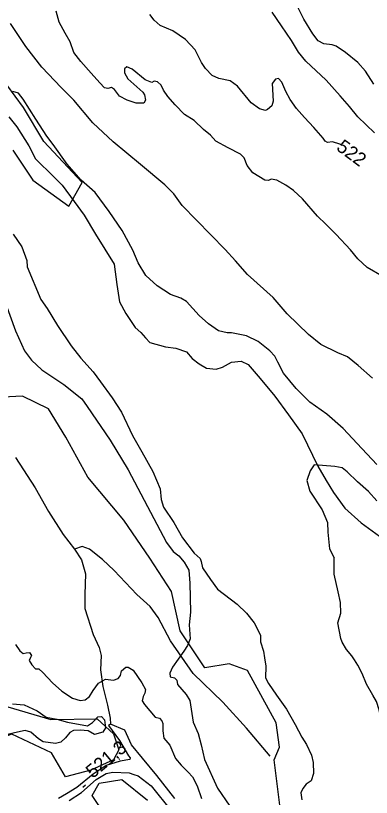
# Model space of a CAD drawing. Extents: x 347059 to 352153, y 6073752 to 6078601.
# Drawn here: x 351068.9 to 351186.7, y 6076024.5 to 6076283.3 of the extents above; entities that cross this region are included whole.
import ezdxf

# ---------------------------------------------------------------- set-up
doc = ezdxf.new("R2010")
doc.units = 0
for name, color, linetype in [('Level 1', 7, 'Continuous'), ('Level 2', 7, 'Continuous'), ('Level 21', 7, 'Continuous'), ('Level 22', 7, 'Continuous'), ('Level 3', 7, 'Continuous'), ('Level 4', 7, 'Continuous'), ('Level 44', 7, 'Continuous')]:
    doc.layers.add(name, color=color, linetype=linetype)

msp = doc.modelspace()

# ---------------------------------------------------------------- linework, layer by layer
at = {"layer": 'Level 1'}
for points in [[(351175.06, 6076210.81), (351171.55, 6076214.26), (351168.86, 6076216.93), (351163.86, 6076222.59), (351160.89, 6076225.43), (351158.34, 6076227.14), (351155.35, 6076228.75), (351153.5, 6076229.18), (351152.6, 6076228.67), (351151.38, 6076228.83), (351147.43, 6076231.24), (351145.52, 6076233.63), (351144.55, 6076236.16), (351143.34, 6076237.41), (351139.23, 6076239.54), (351135.2, 6076241.73), (351133.39, 6076243.68), (351131.07, 6076245.59), (351128.03, 6076248.51), (351124.79, 6076250.57), (351121.69, 6076253.7), (351119.3, 6076256.49), (351117.86, 6076258.63), (351117.04, 6076260.21), (351115.9, 6076261.38), (351114.82, 6076261.54), (351113.99, 6076261.1), (351111.82, 6076262.06), (351107.45, 6076265.58), (351105.77, 6076266.29), (351104.93, 6076265.7), (351104.9, 6076264.33), (351106.05, 6076262.36), (351108.09, 6076260.61), (351111.07, 6076257.92), (351111.59, 6076257.01), (351111.89, 6076255.25), (351111.38, 6076254.28), (351108.84, 6076254.25), (351105.8, 6076255.28), (351103.3, 6076256.64), (351101.66, 6076258.86), (351100.61, 6076259.45), (351099.43, 6076259.11), (351098.36, 6076259.4), (351096.74, 6076260.98), (351093.87, 6076264.17), (351090.47, 6076268.12), (351088.23, 6076271.05), (351086.98, 6076274.55), (351085.31, 6076277.43), (351083.34, 6076281.13), (351082.31, 6076284.68)], [(351190.22, 6076197.06), (351185.23, 6076199.9), (351182.19, 6076202.81), (351179.81, 6076205.74), (351175.06, 6076210.81)], [(351068.86, 6076075.1), (351070.28, 6076072.98), (351071.43, 6076072.1), (351072.38, 6076072.38), (351073.46, 6076072.5), (351074.17, 6076071.51), (351073.84, 6076070.83), (351073.41, 6076069.79), (351074.23, 6076068.36), (351075.49, 6076067.04), (351076.64, 6076067.09), (351077.91, 6076065.91), (351081.15, 6076062.42), (351084.17, 6076059.66), (351087.71, 6076057.37), (351090.22, 6076056.59), (351091.96, 6076056.87), (351093.32, 6076057.91), (351094.6, 6076059.95), (351096.35, 6076062.38), (351098.66, 6076063.7), (351101.34, 6076063.33), (351102.87, 6076063.85), (351103.59, 6076064.86), (351103.99, 6076066.41), (351105.43, 6076067.65), (351106.21, 6076067.65), (351107.78, 6076066.59), (351110.69, 6076062.42), (351111.89, 6076060.24), (351111.73, 6076059.04), (351111.15, 6076057.87), (351110.76, 6076056.47), (351111.53, 6076055.26), (351115.15, 6076051.03), (351116.48, 6076050.7), (351117.34, 6076049.84), (351117.64, 6076049.03), (351117.68, 6076046.52), (351118, 6076044.14), (351119.9, 6076041.76), (351121.87, 6076037.45), (351123.71, 6076035.15), (351126.04, 6076032.88), (351127.5, 6076031.33), (351128.99, 6076028.34), (351130.47, 6076024.14)]]:
    msp.add_lwpolyline(points, dxfattribs=at)
at = {"layer": 'Level 2'}
for points in [[(351187.5, 6076260.59), (351184.73, 6076264.9), (351182.14, 6076267.77), (351178.13, 6076271.03), (351174.98, 6076273.14), (351173.65, 6076273.61), (351170.94, 6076273.96), (351169, 6076274.97), (351167.3, 6076277.27), (351164.35, 6076282.1), (351161.83, 6076286.9)], [(351176.91, 6076240.29), (351176.25, 6076240.76), (351173.77, 6076241.46), (351172.17, 6076241.29), (351171.41, 6076241.71), (351170.69, 6076242.7), (351167.63, 6076246.26), (351164.56, 6076249.53), (351161.89, 6076252.48), (351159.81, 6076255.53), (351158.35, 6076258.17), (351157.06, 6076261.24), (351155.92, 6076262.41), (351154.97, 6076262.26), (351153.84, 6076260.76), (351154.13, 6076254.96), (351153.72, 6076253.4), (351152.33, 6076252.21), (351151.58, 6076251.83), (351149.6, 6076252.42), (351146.86, 6076254.36), (351142.36, 6076259.91), (351139.9, 6076261.69), (351136.19, 6076262.41), (351133.96, 6076263.45), (351131.74, 6076265.72), (351130.45, 6076267.7), (351128.38, 6076271.97), (351125.1, 6076275.33), (351120.9, 6076278.19), (351116.7, 6076279.96), (351114.74, 6076281.77), (351113.36, 6076283.68)], [(351171.66, 6076261.9), (351164.92, 6076268.19), (351162.54, 6076271.11), (351160.24, 6076275.04), (351156.93, 6076279.84), (351153.81, 6076284.41)], [(351187.03, 6076163.23), (351182.28, 6076167.5), (351178.8, 6076170.3), (351175.57, 6076171.71), (351169.9, 6076174.39), (351165.81, 6076177.75), (351158.78, 6076184.52), (351154.11, 6076189.95), (351145.63, 6076197.63), (351141.69, 6076202.06), (351138.28, 6076205.88), (351133.49, 6076210.67), (351124.01, 6076220.46), (351121.25, 6076224.29), (351118.28, 6076227.28), (351110.23, 6076233.99), (351101.22, 6076241.49), (351094.44, 6076247.82), (351088.18, 6076255.26), (351084, 6076259.5), (351077.61, 6076266.16), (351072.33, 6076273.09), (351067.17, 6076280.67)], [(351187.65, 6076244.51), (351182.21, 6076249.76), (351179.43, 6076253.15), (351176.39, 6076256.7), (351171.66, 6076261.9)], [(351188.45, 6076134.74), (351182, 6076141.62), (351177.3, 6076146.62), (351171.92, 6076151.31), (351166.27, 6076155.37), (351161.74, 6076159.86), (351157.63, 6076164.96), (351155.65, 6076168.53), (351154.71, 6076170.56), (351153.03, 6076172.36), (351149.19, 6076175.41), (351145.34, 6076177.23), (351140.4, 6076178.26), (351138.88, 6076178.3), (351136.03, 6076178.96), (351132.79, 6076181.31), (351129.65, 6076184.02), (351125.5, 6076188.69), (351123.55, 6076189.71), (351120.22, 6076190.91), (351115.79, 6076193.87), (351111.98, 6076197.21), (351109.46, 6076201.4), (351107.74, 6076205.6), (351104.17, 6076212.12), (351099.92, 6076218.47), (351095.24, 6076224.71), (351090.6, 6076228.85), (351085.98, 6076234.07), (351081.32, 6076240.6), (351079.2, 6076243.38), (351075.56, 6076249.04), (351071.4, 6076255.6), (351069.81, 6076257.61), (351067.96, 6076258.19)], [(351068.08, 6076210.88), (351070.97, 6076206.74), (351072.59, 6076202.18), (351072.72, 6076200.13), (351077.29, 6076189.32), (351079.31, 6076186.33), (351082.81, 6076180.69), (351087.33, 6076174.02), (351090.5, 6076169.86), (351094.52, 6076165.33), (351097.04, 6076162.09), (351100.85, 6076156.71), (351103.98, 6076151.97), (351107.64, 6076144.26), (351110.68, 6076138.84), (351114.36, 6076132.36), (351116.74, 6076126.64), (351117.13, 6076123.1), (351117.81, 6076120.6), (351121.23, 6076115.51), (351124.15, 6076110.39), (351128.01, 6076105.41), (351129.95, 6076103.6), (351130.31, 6076102.57), (351130.8, 6076100.45)], [(351065.57, 6076188.13), (351068.91, 6076178.98), (351071.85, 6076172.29), (351074.2, 6076169.22), (351077.61, 6076166), (351084.91, 6076161.17), (351090.78, 6076156.45), (351092.59, 6076153.87), (351100.15, 6076142.71), (351106.15, 6076132.9), (351111.5, 6076122.93), (351118.85, 6076108.93), (351121.06, 6076105.88), (351122.95, 6076104.43), (351124.73, 6076102.35), (351126.19, 6076099.72), (351126.59, 6076095.39), (351126.83, 6076085.85)], [(351188.5, 6076122.7), (351185.68, 6076125.82), (351182.06, 6076128.93), (351178.61, 6076132.32), (351176.96, 6076133.61), (351174.59, 6076134.01), (351167.68, 6076134.58), (351166.42, 6076132.66), (351165.3, 6076129.4), (351166.34, 6076125.83), (351170.39, 6076119.71), (351172.11, 6076115.5), (351172.24, 6076112.36), (351172.83, 6076106.79), (351174.35, 6076103.77)], [(351195.77, 6076022.31), (351194.34, 6076028.31), (351192.91, 6076034.32), (351191.95, 6076041.93), (351191.03, 6076044.47), (351189.21, 6076053.46), (351188.31, 6076056.32), (351187.19, 6076058.37), (351185.06, 6076061.99), (351183.58, 6076065.55), (351182.19, 6076068.29), (351181.03, 6076070.02), (351180.18, 6076071.4), (351178.41, 6076073.52), (351176.99, 6076075.93), (351176.6, 6076077.11), (351175.58, 6076082.27), (351176.51, 6076085.48), (351176.5, 6076089.08), (351175.66, 6076092.6), (351174.38, 6076098.44), (351174.35, 6076103.77)], [(351130.8, 6076100.45), (351133.39, 6076096.64), (351135.73, 6076093.44), (351142.23, 6076088.45), (351145.31, 6076085.47), (351147.87, 6076082.32), (351148.93, 6076080.15), (351149.92, 6076078.06), (351149.92, 6076076.05), (351150.91, 6076072.88), (351151.33, 6076070.7), (351151.7, 6076067.94), (351151.64, 6076064.14), (351152.58, 6076062.27), (351155.23, 6076058.39), (351158.54, 6076053.74), (351161.4, 6076048.7), (351163.6, 6076044.43), (351165.14, 6076042.01), (351166.82, 6076038.5), (351167.43, 6076036.08), (351167.52, 6076032.41), (351166.78, 6076030.03), (351165.06, 6076028.95), (351163.96, 6076027.47), (351163.35, 6076026.01), (351163.69, 6076023.75)], [(351126.83, 6076085.85), (351126.32, 6076081.66), (351126.63, 6076076.98), (351125.76, 6076074.76), (351124.55, 6076072.92), (351120.89, 6076067.64), (351119.96, 6076065.64), (351120.02, 6076064.48), (351121.49, 6076064.15), (351122.22, 6076063.3), (351122.48, 6076061.92), (351125.31, 6076058.6), (351126.52, 6076056.57), (351127.72, 6076049.44), (351129.38, 6076045.65), (351130.33, 6076041.92), (351131.41, 6076037.1), (351135.72, 6076027.57), (351139.79, 6076021.57)], [(351067.83, 6076055.54), (351071.72, 6076055.15), (351076.07, 6076053.15), (351078.99, 6076051.12), (351082.57, 6076050.47)], [(351082.57, 6076050.47), (351086.13, 6076049.39), (351092.67, 6076048.2), (351094.39, 6076049.28), (351096.09, 6076051.14), (351097.31, 6076051.26), (351098.3, 6076050.24), (351098.68, 6076047.58), (351097.72, 6076046.15), (351095.03, 6076045.29), (351092.91, 6076046.54), (351090.29, 6076046.83), (351088.07, 6076046.65), (351086.81, 6076045.97), (351085.4, 6076044.23), (351083.87, 6076042.78), (351082.13, 6076042.35), (351078.04, 6076042.97), (351076.47, 6076043.89), (351073.92, 6076046.1), (351072.11, 6076046.68), (351069.57, 6076046.1), (351064.79, 6076045.06)]]:
    msp.add_lwpolyline(points, dxfattribs=at)
at = {"layer": 'Level 21'}
for points in [[(351121.6, 6076024.11), (351115.66, 6076031.78), (351110.94, 6076037.52), (351107.28, 6076041.97), (351105.07, 6076046.82), (351100.27, 6076048.77), (351099.62, 6076048.3), (351103.24, 6076043.36), (351106.31, 6076038.27), (351106.84, 6076037.57), (351106.71, 6076037.09), (351103.54, 6076036.53), (351098.86, 6076035.09), (351094.57, 6076032.26), (351089.19, 6076027.79), (351085.79, 6076025.7), (351083.09, 6076024.2)], [(351086.63, 6076023.51), (351090.66, 6076026.19), (351095.53, 6076030.47), (351098.89, 6076032.44), (351101.04, 6076032.89), (351106.49, 6076032.67), (351108.09, 6076032.07), (351109.48, 6076031.62)], [(351109.48, 6076031.62), (351113.75, 6076028.34), (351120.52, 6076019.93)]]:
    msp.add_lwpolyline(points, dxfattribs=at)
at = {"layer": 'Level 22'}
for points in [[(351068.88, 6076137.03), (351075.41, 6076127), (351079.74, 6076119.11), (351084.59, 6076111.58), (351088.35, 6076106.65), (351090.7, 6076103.15), (351092.01, 6076098.57), (351091.79, 6076091.68), (351091.84, 6076087.09), (351094.58, 6076078.42), (351096.57, 6076074.1), (351097.26, 6076071.54), (351097, 6076066.7), (351097.73, 6076061.21), (351099.32, 6076055.02), (351100.17, 6076050.74), (351100.27, 6076048.77)], [(351153.19, 6076038.22), (351145.3, 6076047.46), (351137.54, 6076055.99), (351127.73, 6076065.57), (351120.18, 6076076.29), (351116.14, 6076084.11), (351113.48, 6076087.71), (351109.07, 6076091.72), (351101.53, 6076099.62), (351097.69, 6076103.21), (351093.39, 6076106.72), (351090.91, 6076107.56), (351088.35, 6076106.65)]]:
    msp.add_lwpolyline(points, dxfattribs=at)
at = {"layer": 'Level 3'}
msp.add_line((351091.1, 6076027.93), (351092.02, 6076028.7), dxfattribs=at)
at = {"layer": 'Level 4'}
msp.add_lwpolyline([(351066.63, 6076249.78), (351069.34, 6076246.48), (351073.27, 6076240.13), (351075.44, 6076235.85), (351081.54, 6076229.96), (351084.33, 6076227.1), (351088.32, 6076221.79), (351091.6, 6076217.24), (351095.33, 6076210.96), (351101.56, 6076201), (351102.43, 6076194.29), (351103.31, 6076188.57), (351105.34, 6076184.72), (351108.45, 6076180.03), (351110.33, 6076178.38), (351111.88, 6076176.67), (351113.36, 6076175.13), (351118.57, 6076173.62), (351121.96, 6076173.22), (351125.47, 6076171.94), (351127.38, 6076169.79), (351129.61, 6076167.98), (351132.09, 6076166.6), (351135.28, 6076166.26), (351137.39, 6076166.96), (351140.32, 6076168.58), (351143.58, 6076168.89), (351145.88, 6076167.81), (351149.84, 6076163.17), (351154.74, 6076157.28), (351159.28, 6076151.11), (351163.78, 6076144.89), (351168.98, 6076134.17), (351171.66, 6076129.44), (351174.18, 6076125.47), (351177.83, 6076120.2), (351183.32, 6076115.41), (351189.37, 6076110.94)], dxfattribs=at)
at = {"layer": 'Level 44'}
for points in [[(351067.94, 6076238.73), (351074.59, 6076228.81), (351086.57, 6076220.2), (351090.95, 6076228.08), (351078.2, 6076241.57), (351071.53, 6076252.87), (351060.35, 6076267.83)], [(351159.1, 6075999.9), (351154.49, 6076036.97), (351156.28, 6076041.14), (351155.19, 6076049.17), (351145.65, 6076066.57), (351139.59, 6076068.69), (351131.58, 6076067.39), (351123.42, 6076079.67), (351120.52, 6076092.62), (351113.38, 6076103.67), (351104.76, 6076116.33), (351092.8, 6076130.53), (351085.52, 6076143.73), (351079.76, 6076153.1), (351071.13, 6076157.27), (351055.93, 6076156.56)], [(351062.73, 6076031.38), (351046.89, 6076054.05), (351033.11, 6076072.63), (351029.28, 6076077.68), (351030.5, 6076081.08), (351035.74, 6076082.46), (351046.85, 6076079.07), (351053.82, 6076073.85), (351057.54, 6076067.88), (351060.95, 6076059.41), (351064.42, 6076055.02), (351080.59, 6076050.34), (351095.85, 6076050.55), (351101.28, 6076045.57), (351103.12, 6076040.27), (351101.35, 6076037.01), (351093.82, 6076033.54), (351085.4, 6076031.31), (351080.74, 6076039.33), (351067.7, 6076045.43), (351058.73, 6076042.27), (351063.92, 6076036.31), (351065.53, 6076032.12), (351060.4, 6076029.82)], [(351102.46, 6076013.02), (351094.28, 6076025.11), (351096.55, 6076029.26), (351104.02, 6076030.42), (351112.51, 6076023.63)]]:
    msp.add_lwpolyline(points, dxfattribs=at)

# ---------------------------------------------------------------- texts
at = {"layer": 'Level 2'}
msp.add_text('522', height=4.5, rotation=323.4386, dxfattribs=at).set_placement((351174.79, 6076239.03))
at = {"layer": 'Level 3'}
msp.add_text('521,3', height=4.5, rotation=39.62, dxfattribs=at).set_placement((351094.46, 6076030.64))

doc.saveas('drawing.dxf')
